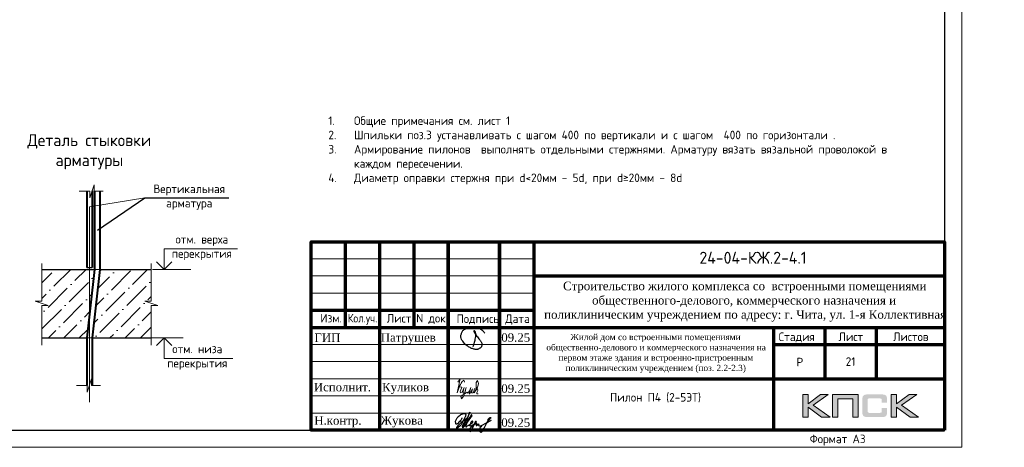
# Model space of a CAD drawing. Header units: millimetres. Extents: x 263826 to 1718326, y -423071 to 70137.
# Tile 337 of 486: x 651712 to 680473, y -198192 to -185715. Entities that reach past the tile are written whole.
import ezdxf
from ezdxf.enums import TextEntityAlignment as Align

# ---------------------------------------------------------------- set-up
doc = ezdxf.new("R2010")
doc.units = ezdxf.units.MM
doc.linetypes.add('CENTER2', pattern=[28.575, 19.05, -3.175, 3.175, -3.175])
for name, color, linetype in [('PDF7_Text', 7, 'Continuous'), ('PDF8_Text', 7, 'Continuous'), ('Рамка печать', 7, 'Continuous'), ('ТОЛСТЫЕ_ОСНОВНЫЕ', 6, 'Continuous')]:
    doc.layers.add(name, color=color, linetype=linetype)
for name, color, linetype, lineweight in [('Выноски', 20, 'Continuous', 20), ('Каркасы ригель', 3, 'Continuous', 0), ('подоснова', 151, 'Continuous', 5), ('размер', 1, 'Continuous', 25), ('РАЗМЕРЫ', 1, 'Continuous', 9), ('Рамка', 7, 'Continuous', 70), ('Текст', 7, 'Continuous', 25), ('ТОНКИЕ', 7, 'Continuous', 9)]:
    doc.layers.add(name, color=color, linetype=linetype, lineweight=lineweight)
doc.styles.add('GOST-2.304_Type-B', font='GOST_Common.ttf')
doc.styles.add('PDF Times New Roman', font='times.ttf')
doc.styles.add('style1', font='GOST_Common.ttf', dxfattribs={"height": 500})
doc.styles.add('style_Tonin', font='simplex.shx', dxfattribs={"width": 0.9})
doc.styles.add('ГОСТ', font='GOST_Common.ttf')
doc.dimstyles.new('20', dxfattribs={"dimtxt": 2.5, "dimasz": 2.5, "dimexe": 1.25, "dimexo": 0.625, "dimtad": 1, "dimdec": 0, "dimlfac": 20, "dimtxsty": 'style_Tonin', "dimblk": 'ARCHTICK', "dimcen": 0, "dimclrt": 256, "dimadec": 0, "dimazin": 0, "dimtfac": 1, "dimtdec": 0, "dimtmove": 0, "dimatfit": 0, "dimfxl": 1, "dimarcsym": 0})

# ---------------------------------------------------------------- blocks, each defined once
blk = doc.blocks.new('11')
at = {"layer": 'Выноски'}
for p, q in [((47944, 66700), (47962, 66737)), ((47962, 66737), (47989, 66781)), ((47989, 66781), (48016, 66806)), ((48016, 66806), (48038, 66823)), ((48038, 66823), (48060, 66786)), ((48060, 66786), (48058, 66769)), ((47885, 66608), (47944, 66700))]:
    blk.add_line(p, q, dxfattribs=at)
blk.add_lwpolyline([(47863, 66761), (47937, 66865), (47843, 66458), (47885, 66564), (47905, 66616), (47954, 66628), (47979, 66606), (47957, 66539), (47937, 66487), (47947, 66458), (47991, 66470), (48051, 66611), (48041, 66569), (48023, 66505), (48023, 66448), (48065, 66448), (48090, 66529), (48110, 66608), (48043, 66369), (47972, 66275), (47954, 66344), (47991, 66389), (48078, 66431), (48142, 66470), (48154, 66441), (48204, 66512), (48246, 66606), (48209, 66455), (48204, 66418), (48295, 66574), (48265, 66463), (48265, 66455), (48312, 66453), (48342, 66529), (48347, 66584), (48337, 66465), (48349, 66453), (48401, 66569), (48443, 66616), (48461, 66678), (48466, 66727), (48436, 66811), (48399, 66754), (48399, 66618), (48389, 66549), (48374, 66507), (48416, 66564), (48441, 66576), (48451, 66524), (48433, 66482), (48419, 66453), (48424, 66428), (48458, 66421)], dxfattribs=at)
blk = doc.blocks.new('яяя')
at = {"lineweight": 30}
for points in [[(345424, 110432), (345425, 110410), (345424, 110397), (345417, 110379), (345406, 110350), (345390, 110319), (345357, 110275), (345310, 110221), (345265, 110176), (345198, 110110), (345161, 110077), (345133, 110066), (345116, 110066), (345102, 110075), (345090, 110091), (345082, 110115), (345074, 110146), (345066, 110182), (345064, 110206), (345067, 110234), (345077, 110278), (345095, 110320), (345114, 110361), (345134, 110395), (345159, 110428), (345195, 110469), (345228, 110506), (345284, 110560), (345331, 110595), (345379, 110625), (345435, 110648), (345486, 110670), (345532, 110686), (345573, 110696), (345605, 110698), (345621, 110695), (345635, 110687), (345648, 110671), (345656, 110649), (345659, 110625), (345659, 110583), (345656, 110553), (345647, 110523), (345635, 110489), (345387, 110033), (345349, 109985), (345311, 109948), (345247, 109889), (345209, 109858), (345192, 109844), (345180, 109837), (345157, 109833), (345150, 109835), (345140, 109842), (345135, 109856), (345138, 109881), (345148, 109892), (345183, 109930), (345267, 110024), (345343, 110105), (345455, 110213), (345617, 110343), (345775, 110456), (345811, 110526), (345838, 110607), (345890, 110740), (345902, 110771), (345698, 110295), (345672, 110226), (345626, 110132), (345572, 110032), (345518, 109953), (345481, 109918), (345497, 110001), (345567, 110147), (345655, 110301), (345760, 110442)], [(345481, 109918), (345476, 109896), (345475, 109874), (345485, 109861), (345506, 109866), (345539, 109891), (345632, 109983), (345968, 110450), (346022, 110527), (346029, 110560), (346027, 110579), (346026, 110590), (346010, 110605), (345993, 110609), (345975, 110601), (345962, 110584), (345954, 110562), (345857, 110421), (345783, 110292), (345741, 110183), (345701, 110079), (345665, 109985), (345660, 109952), (345666, 109929), (345669, 109915), (345682, 109910), (345702, 109914), (345735, 109941), (345846, 110007), (346065, 110160), (346075, 110193), (346070, 110217), (346066, 110236), (346052, 110241), (346030, 110241), (346007, 110228), (345978, 110203), (345960, 110164), (345892, 110010), (345895, 109986), (345904, 109966), (345925, 109964), (345969, 109968), (346045, 110000), (346218, 110114), (346261, 110154), (346280, 110184), (346282, 110210), (346278, 110225), (346263, 110229), (346241, 110222), (346220, 110198), (346162, 110049), (345989, 109904), (345932, 109849), (345906, 109805), (345891, 109739), (345890, 109690), (345899, 109652), (345924, 109647), (345956, 109655), (345980, 109674), (346058, 109838), (346158, 110046), (346261, 110098), (346314, 110120), (346292, 110079), (346269, 110036), (346261, 110008), (346267, 109998), (346293, 109998), (346363, 110039), (346445, 110095), (346421, 110068), (346414, 110040), (346407, 110011), (346416, 109990), (346466, 109972), (346509, 109977), (346574, 109984), (347172, 110293)], [(346586, 109971), (346543, 109917), (346509, 109873), (346489, 109825), (346475, 109767), (346472, 109710), (346478, 109675), (346485, 109641), (346501, 109621), (346517, 109602), (346542, 109589), (346568, 109592), (346605, 109620), (346680, 109731), (346736, 109842), (346865, 110115), (346962, 110290), (346969, 110318), (346979, 110360), (347013, 110403), (347056, 110434), (347091, 110450), (347109, 110450), (347121, 110434), (347115, 110405), (347072, 110355), (347012, 110307), (346924, 110222)]]:
    blk.add_lwpolyline(points, dxfattribs=at)
blk = doc.blocks.new('Патрушев')
at = {"color": 5, "lineweight": 25}
blk.add_lwpolyline([(58.5, -35.1), (59.7, -32), (60.2, -29.8), (60.5, -28.8), (60.8, -27.6), (61.1, -26.3), (61.4, -24.7), (61.6, -23), (61.8, -21.6), (61.8, -20.5), (61.7, -19.5), (61.5, -18.6), (61.3, -17.9), (61, -17.3), (60.6, -16.9), (60.5, -16.7), (60.4, -16.6), (60.3, -16.5), (60, -16.4), (59.7, -16.4), (59.6, -16.4), (59.4, -16.5), (59.3, -16.7), (59.3, -17), (59.4, -17.1), (61.8, -21), (63.1, -22.9), (63.7, -23.6), (64.5, -24.6), (65.5, -25.9), (66.4, -27.1), (66.9, -27.7), (67.4, -28.4), (67.7, -28.9), (68, -29.5), (68.4, -30.4), (68.7, -31), (68.8, -31.7), (68.9, -32.2), (68.9, -32.7), (68.9, -33.3), (68.8, -33.8), (68.6, -34.6), (68.3, -35.2), (67.9, -35.7), (67.6, -36.2), (66.9, -36.8), (66.4, -37.1), (65.9, -37.5), (65.3, -37.9), (64.8, -38.1), (64.1, -38.3), (63.6, -38.4), (62.5, -38.5), (61.6, -38.5), (60.9, -38.4), (60.1, -38.3), (59.3, -38), (58.4, -37.7), (57.7, -37.5), (56.6, -37.3), (55.9, -36.9), (54.9, -36.3), (53.8, -35.7), (53.1, -35.2), (52.2, -34.7), (51.3, -34.1), (50.1, -33.3), (49.1, -32.3), (48, -31.1), (47.1, -29.9), (46.1, -28.7), (45.2, -27.6), (44.7, -26.5), (44.3, -25.1), (44, -24.3), (44, -23.3), (43.9, -22.5), (44, -21.5), (44.2, -20.6), (44.5, -20), (44.7, -19.1), (45, -18.2), (45.5, -17.4), (45.8, -16.9), (46.4, -16.1), (47, -15.5), (47.8, -14.8), (48.6, -14.3), (49.4, -13.8), (50.5, -13.3), (51.6, -12.9), (52.7, -12.5), (54.2, -12.1), (55.4, -11.9), (56.9, -11.8), (58.3, -11.8), (59.6, -11.9), (61, -12.1), (62.7, -12.4), (64.5, -12.9), (66.2, -13.6), (67.6, -14.3), (68.9, -15.1), (70, -16.3), (71.1, -17.5), (71.7, -18.3), (72.3, -19.3)], dxfattribs=at)
blk = doc.blocks.new('штамп кж1.1')
at = {"layer": 'Рамка печать', "lineweight": 20}
h = blk.add_hatch(color=0, dxfattribs=at)
h.paths.add_polyline_path([(419458, -85094), (419234, -85094), (418867, -85370), (418867, -85094), (418712, -85094), (418712, -85757), (418867, -85757), (418867, -85466), (419264, -85757), (419512, -85757), (419019, -85406)])
h.paths.add_polyline_path([(419737, -85219), (420175, -85219), (420175, -85757), (420329, -85757), (420329, -85094), (420165, -85094), (419583, -85094), (419583, -85251), (419583, -85757), (419737, -85757)])
h.paths.add_polyline_path([(421451, -85091), (421295, -85091), (421295, -85754), (421451, -85754), (421451, -85462), (421847, -85754), (422095, -85754), (421602, -85403), (422041, -85091), (421818, -85091), (421451, -85367)])
blk.add_hatch(color=204, dxfattribs=at).paths.add_polyline_path([(421166, -85165), (421164, -85157), (421161, -85151), (421158, -85145), (421154, -85139), (421151, -85134), (421147, -85129), (421143, -85124), (421139, -85120), (421133, -85117), (421128, -85113), (421122, -85109), (421115, -85107), (421108, -85104), (421100, -85101), (421093, -85099), (421075, -85096), (421056, -85093), (421035, -85092), (421012, -85091), (420617, -85091), (420594, -85092), (420573, -85093), (420553, -85096), (420536, -85099), (420528, -85102), (420521, -85104), (420514, -85107), (420508, -85110), (420502, -85113), (420496, -85117), (420491, -85120), (420486, -85124), (420482, -85129), (420478, -85134), (420474, -85139), (420471, -85145), (420468, -85151), (420466, -85158), (420463, -85165), (420461, -85172), (420457, -85188), (420455, -85206), (420453, -85226), (420453, -85248), (420453, -85596), (420453, -85618), (420455, -85638), (420457, -85656), (420461, -85673), (420463, -85680), (420466, -85687), (420468, -85694), (420471, -85700), (420474, -85705), (420478, -85711), (420482, -85716), (420486, -85720), (420491, -85725), (420496, -85728), (420502, -85731), (420508, -85735), (420514, -85738), (420521, -85740), (420528, -85743), (420536, -85745), (420553, -85749), (420573, -85751), (420594, -85753), (420617, -85754), (421012, -85754), (421035, -85753), (421056, -85752), (421075, -85749), (421092, -85746), (421100, -85743), (421108, -85741), (421115, -85738), (421122, -85735), (421128, -85732), (421133, -85728), (421139, -85725), (421143, -85720), (421147, -85716), (421151, -85711), (421154, -85706), (421158, -85700), (421161, -85694), (421164, -85688), (421166, -85680), (421169, -85673), (421172, -85656), (421175, -85639), (421176, -85618), (421177, -85596), (421177, -85487), (421022, -85487), (421022, -85576), (421022, -85582), (421021, -85588), (421020, -85594), (421019, -85599), (421017, -85604), (421015, -85608), (421012, -85612), (421008, -85616), (421005, -85619), (421001, -85622), (420996, -85624), (420991, -85626), (420987, -85627), (420981, -85628), (420974, -85628), (420968, -85629), (420649, -85629), (420644, -85628), (420639, -85628), (420635, -85626), (420631, -85624), (420627, -85621), (420624, -85618), (420620, -85615), (420617, -85611), (420615, -85607), (420613, -85603), (420611, -85598), (420609, -85593), (420607, -85584), (420607, -85574), (420607, -85256), (420607, -85250), (420607, -85245), (420609, -85240), (420610, -85235), (420611, -85231), (420613, -85228), (420616, -85225), (420619, -85221), (420622, -85218), (420626, -85216), (420630, -85214), (420634, -85212), (420639, -85211), (420643, -85210), (420649, -85210), (420654, -85210), (420968, -85210), (420974, -85210), (420981, -85210), (420986, -85212), (420991, -85213), (420996, -85215), (421000, -85217), (421004, -85220), (421008, -85223), (421011, -85227), (421014, -85231), (421017, -85235), (421019, -85240), (421020, -85245), (421021, -85250), (421022, -85257), (421022, -85263), (421022, -85336), (421177, -85336), (421177, -85248), (421176, -85226), (421175, -85206), (421172, -85188), (421168, -85172)])
at = {"layer": 'Рамка', "color": 7}
for p, q in [((405358, -83134), (405358, -80634)), ((407358, -83134), (407358, -80634)), ((410858, -81634), (422858, -81634)), ((404358, -82634), (410858, -82634)), ((404358, -83134), (422858, -83134)), ((419358, -83134), (419358, -84634)), ((420858, -83134), (420858, -84634)), ((417858, -83634), (422858, -83634)), ((417858, -83634), (422858, -83634)), ((410858, -84634), (422858, -84634))]:
    blk.add_line(p, q, dxfattribs=at)
at = {"layer": 'Рамка'}
for p, q in [((406358, -86134), (406358, -80634)), ((408358, -86134), (408358, -80634)), ((408358, -80634), (408358, -86134)), ((409858, -80634), (409858, -86134)), ((409858, -86134), (409858, -80634)), ((410858, -80634), (410858, -86134)), ((417858, -83134), (417858, -86134))]:
    blk.add_line(p, q, dxfattribs=at)
at = {"layer": 'Рамка', "color": 7, "lineweight": 15}
for p, q in [((404358, -81134), (410858, -81134)), ((404358, -81634), (410858, -81634)), ((404358, -82134), (410858, -82134)), ((404358, -83634), (410858, -83634)), ((404358, -84134), (410858, -84134)), ((404358, -84634), (410858, -84634)), ((404358, -85134), (410858, -85134)), ((404358, -85634), (410858, -85634))]:
    blk.add_line(p, q, dxfattribs=at)
at = {"layer": 'Рамка'}
blk.add_lwpolyline([(422858, -86134), (404358, -86134), (404358, -80634), (422858, -80634)], close=True, dxfattribs=at)
at = {"layer": 'Рамка печать', "color": 0, "lineweight": 20}
for points in [[(418712, -85757), (418712, -85094), (418867, -85094), (418867, -85370), (419234, -85094), (419458, -85094), (419019, -85406), (419512, -85757), (419264, -85757), (418867, -85466), (418867, -85757), (418712, -85757)], [(419737, -85757), (419737, -85219), (420175, -85219), (420175, -85757), (420329, -85757), (420329, -85094), (420165, -85094), (419583, -85094), (419583, -85251), (419583, -85757), (419737, -85757)], [(421295, -85754), (421295, -85091), (421451, -85091), (421451, -85367), (421818, -85091), (422041, -85091), (421602, -85403), (422095, -85754), (421847, -85754), (421451, -85462), (421451, -85754), (421295, -85754)]]:
    blk.add_lwpolyline(points, close=True, dxfattribs=at)
at = {"color": 5, "xscale": 24.5, "yscale": 24.5, "zscale": 24.5}
blk.add_blockref('Патрушев', (407651, -82836), dxfattribs=at)
at = {"color": 2, "lineweight": 60, "xscale": 0.5, "yscale": 0.5, "zscale": 0.5}
blk.add_blockref('яяя', (236038, -140993), dxfattribs=at)
at = {"layer": 'Выноски', "color": 0}
blk.add_blockref('11', (360773, -151499), dxfattribs=at)
at = {"layer": 'PDF7_Text', "insert": (410912, -84467), "char_height": 180, "width": 6881.02, "attachment_point": 7, "style": 'PDF Times New Roman'}
blk.add_mtext('\\pi1015.18152;Жилой дом со встроенными помещениями \\P\\pi311.27381;общественно-делового и коммерческого назначения на \\P\\pi667.38051;первом этаже здания и встроенно-пристроенным \\P\\pi874.76335;поликлиническим учреждением (поз. 2.2-2.3)', dxfattribs=at)
at = {"layer": 'PDF7_Text', "char_height": 248, "attachment_point": 7, "style": 'PDF Times New Roman'}
for s, insert in [('Патрушев', (406387, -83634)), ('09.25', (409908, -83561)), ('09.25', (409908, -85050)), ('Жукова', (406381, -86056)), ('09.25', (409908, -86042))]:
    blk.add_mtext(s, dxfattribs=dict(at, insert=insert))
at = {"layer": 'PDF7_Text', "insert": (406426, -85084), "char_height": 247.95, "attachment_point": 7, "style": 'PDF Times New Roman'}
blk.add_mtext_dynamic_manual_height_columns('{\\C256;Куликов}', width=2000, gutter_width=1250, heights=[0], dxfattribs=at)
at = {"layer": 'PDF8_Text', "char_height": 248, "attachment_point": 7, "style": 'PDF Times New Roman'}
for s, insert in [('ГИП', (404451, -83561)), ('Исполнит.', (404432, -85007)), ('Н.контр.', (404445, -86056))]:
    blk.add_mtext(s, dxfattribs=dict(at, insert=insert))
at = {"layer": 'Текст', "color": 7, "style": 'ГОСТ'}
blk.add_text('24-04-КЖ.2-4.1', height=350, dxfattribs=at).set_placement((417259, -81103), align=Align.MIDDLE_CENTER)
for s, p in [('Изм.', (404622, -82993)), ('Лист', (406561, -82996)), ('N док.', (407423, -82993)), ('Подпись', (408601, -83008)), ('Дата', (410023, -83008)), ('Стадия', (418009, -83534)), ('Лист', (419758, -83534)), ('Листов', (421350, -83534)), ('Р', (418530, -84272))]:
    blk.add_text(s, height=250, dxfattribs=at).set_placement(p)
at = {"layer": 'Текст', "color": 7, "style": 'ГОСТ', "width": 0.9}
blk.add_text('Кол.уч.', height=250, dxfattribs=at).set_placement((405423, -82992))
at = {"layer": 'Текст', "color": 7, "insert": (411117, -81801), "char_height": 250, "attachment_point": 1, "style": 'ГОСТ'}
blk.add_mtext_dynamic_manual_height_columns('\\pi594.35517;{\\fTimes New Roman|b0|i0|c204|p18;\\C256;Строительство жилого комплекса со  встроенными помещениями \\P\\pi1441.86779;общественного-делового, коммерческого назначения и \\P\\pi41.3631;поликлиническим учреждением по адресу: г. Чита, ул. 1-я Коллективная}', width=11543.07, gutter_width=12.5, heights=[0], dxfattribs=at)
blk = doc.blocks.new('*U46')
at = {"layer": 'ТОЛСТЫЕ_ОСНОВНЫЕ', "color": 6}
blk.add_lwpolyline([(20, 5), (415, 5), (415, 292), (20, 292)], close=True, dxfattribs=at)
at = {"layer": 'ТОНКИЕ'}
blk.add_lwpolyline([(0, 0), (420, 0), (420, 297), (0, 297)], close=True, dxfattribs=at)
at = {"layer": 'Текст', "style": 'style1'}
blk.add_text('Формат А3', height=2.5, dxfattribs=at).set_placement((375.57, 1.2))
blk = doc.blocks.new('*T451')
at = {"layer": 'Каркасы ригель', "color": 0, "linetype": 'ByBlock', "lineweight": -2, "transparency": 16777216}
for p, q in [((0, 0), (1500, 0)), ((0, -1000), (1500, -1000))]:
    blk.add_line(p, q, dxfattribs=at)
at = {"layer": 'Каркасы ригель', "color": 0, "linetype": 'ByBlock', "lineweight": 50, "transparency": 16777216}
for p, q in [((0, 0), (0, -1000)), ((1500, 0), (1500, -1000))]:
    blk.add_line(p, q, dxfattribs=at)
at = {"layer": 'Каркасы ригель', "color": 0, "linetype": 'Continuous', "lineweight": 0, "transparency": 16777216, "insert": (750, -500), "char_height": 250, "width": 1000, "attachment_point": 5, "style": 'ГОСТ'}
blk.add_mtext('21', dxfattribs=at)
blk = doc.blocks.new('_ArchTick')
at = {"color": 0, "linetype": 'ByBlock', "const_width": 0.15}
blk.add_lwpolyline([(-0.5, -0.5), (0.5, 0.5)], dxfattribs=at)

msp = doc.modelspace()

# ---------------------------------------------------------------- hatches: boundary and pattern name
at = {"lineweight": 5}
h = msp.add_hatch(dxfattribs=at)
h.set_pattern_fill('ANSI36', color=256, scale=100, style=0)
h.set_pattern_definition([(45, (464852.54, -257872.04), (168.3798, 617.3926), [793.75, -158.75, 0, -158.75])])
h.paths.add_polyline_path([(653895.91087, -193000.17423), (653751.70357, -193000.17423), (653751.70357, -194276.10479)])
h.paths.add_polyline_path([(655554.05996, -193000.17423), (654055.91087, -193000.17423), (653829.86832, -195000.17423), (655554.05996, -195000.17423), (655554.05996, -194055.60638), (655745.3451, -194055.60638), (655362.77481, -193928.08295), (655554.05996, -193928.08295)])
h.paths.add_polyline_path([(653751.70357, -193000.17423), (652357.17921, -193000.17423), (652357.17921, -193928.08295), (652165.89406, -193928.08295), (652548.46435, -194055.60638), (652357.17921, -194055.60638), (652357.17921, -195000.17423), (653669.86832, -195000.17423), (653751.70357, -194276.10479)])

# ---------------------------------------------------------------- linework, layer by layer
at = {"color": 0, "lineweight": 40}
for p, q in [((653669.86832, -190718.72928, -3100), (653669.86832, -192950.17423, -3100)), ((653829.86832, -190708.87195, -3100), (653829.86832, -192950.17423, -3100))]:
    msp.add_line(p, q, dxfattribs=at)
at = {"lineweight": 20}
for p, q in [((653751.70357, -191175.80826, -3100), (655372.29142, -190912.61159, -3100)), ((655465.69605, -195000.17423, -3100), (656491.40071, -195000.17423, -3100))]:
    msp.add_line(p, q, dxfattribs=at)
at = {"color": 0, "linetype": 'CENTER2', "lineweight": 18}
msp.add_line((653751.70357, -191175.80826, -3100), (653751.70357, -196877.70315, -3100), dxfattribs=at)
at = {"color": 0, "lineweight": 30}
for p, q in [((653669.86832, -192950.17423, -3100), (653829.86832, -192950.17423, -3100)), ((652357.17921, -193000.17423, -3100), (653895.91087, -193000.17423, -3100)), ((654055.91087, -193000.17423, -3100), (655554.05996, -193000.17423, -3100)), ((652354.31509, -195000.17423, -3100), (653669.86832, -195000.17423, -3100)), ((653829.86832, -195000.17423, -3100), (655551.19584, -195000.17423, -3100))]:
    msp.add_line(p, q, dxfattribs=at)
at = {"lineweight": 15}
for p, q in [((653895.91087, -193000.17423, -3100), (654055.91087, -193000.17423, -3100)), ((653669.86832, -195000.17423, -3100), (653829.86832, -195000.17423, -3100))]:
    msp.add_line(p, q, dxfattribs=at)
at = {"lineweight": 20, "ltscale": 50}
msp.add_line((655586.84879, -193000.17423, -3100), (656713.79173, -193000.17423, -3100), dxfattribs=at)
at = {"linetype": 'ByBlock', "lineweight": 18, "elevation": -3100}
for points in [[(653451.07049, -190720.67022), (653762.17384, -190720.67022), (653762.17384, -190911.95537), (653889.69727, -190529.38508), (653889.69727, -190720.67022), (654154.00333, -190720.67022)], [(652357.17921, -192826.98194), (652357.17921, -193928.08295), (652165.89406, -193928.08295), (652548.46435, -194055.60638), (652357.17921, -194055.60638), (652357.17921, -195212.48194)], [(655554.05996, -192826.98194), (655554.05996, -193928.08295), (655362.77481, -193928.08295), (655745.3451, -194055.60638), (655554.05996, -194055.60638), (655554.05996, -195212.48194)], [(653373.03671, -196388.32854), (653684.14006, -196388.32854), (653684.14006, -196579.61368), (653811.66349, -196197.04339), (653811.66349, -196388.32854), (654075.96954, -196388.32854)]]:
    msp.add_lwpolyline(points, dxfattribs=at)
at = {"color": 0, "lineweight": 40, "elevation": -3100}
for points in [[(653895.91087, -190720.67022), (653895.91087, -193000.17423), (653669.86832, -195000.17423), (653669.86832, -196388.32854)], [(654055.91087, -190720.67022), (654055.91087, -193000.17423), (653829.86832, -195000.17423), (653829.86832, -196388.32854)]]:
    msp.add_lwpolyline(points, dxfattribs=at)
at = {"lineweight": 30, "elevation": -3100}
for points in [[(656156.91611, -192779.52031), (655933.89949, -193000.17423), (655710.88288, -192779.52031)], [(656156.91611, -195220.82815), (655933.89949, -195000.17423), (655710.88288, -195220.82815)]]:
    msp.add_lwpolyline(points, dxfattribs=at)
at = {"layer": 'подоснова', "elevation": -3100}
for points in [[(655933.89949, -193000.17423), (655933.89949, -192400.17423), (658075.49672, -192400.17423)], [(655933.89949, -195000.17423), (655933.89949, -195600.17423), (657942.67958, -195600.17423)]]:
    msp.add_lwpolyline(points, dxfattribs=at)

# ---------------------------------------------------------------- block references
at = {"xscale": 100, "yscale": 100, "zscale": 100}
msp.add_blockref('*U46', (637230.77, -198191.77617, 3100), dxfattribs=at)
msp.add_blockref('*T451', (675230.77, -195191.77617, 3100))
at = {"layer": 'размер'}
for p in [(70023.82038, -111557.55482, 3100), (120612.64314, -111557.55482, 3100), (165719.48801, -111557.55482, 3100), (210826.33288, -111557.55482, 3100), (255872.44555, -111557.55482, 3100)]:
    msp.add_blockref('штамп кж1.1', p, dxfattribs=at)

# ---------------------------------------------------------------- texts
at = {"ltscale": 100, "char_height": 250, "width": 17398.1240905, "attachment_point": 1, "style": 'GOST-2.304_Type-B'}
for insert in [(525468.55833, -188536.45633, 3100), (570575.4032, -188536.45633, 3100), (615682.24807, -188536.45633, 3100), (660728.36074, -188536.45633, 3100)]:
    msp.add_mtext('\\pi-750,l750,t750,5000;1.^IОбщие примечания см. лист 1\\P2.^IШпильки поз.3 устанавливать с шагом 400 по вертикали и с шагом  400 по горизонтали .\\P3.^IАрмирование пилонов  выполнять отдельными стержнями. Арматуру вязать вязальной проволокой в каждом пересечении.\\P{\\C7;4.^IДиаметр оправки стержня при d<20мм - 5d, при d≥20мм - 8d}', dxfattribs=dict(at, insert=insert))
at = {"layer": 'РАЗМЕРЫ', "attachment_point": 5, "style": 'GOST-2.304_Type-B'}
for s, insert, char_height in [('Деталь стыковки\\Pарматуры ', (653746.59026, -189568.57887), 350), ('Вертикальная\\Pарматура', (656665.51217, -190893.51069), 250), ('отм. верха \\Pперекрытия', (657033.25196, -192363.95843), 250), ('отм. низа \\Pперекрытия', (656900.43482, -195563.95843), 250)]:
    msp.add_mtext_dynamic_manual_height_columns(s, width=3941.2127758, gutter_width=625, heights=[0], dxfattribs=dict(at, insert=insert, char_height=char_height))
at = {"layer": 'Текст', "color": 7, "char_height": 250, "attachment_point": 1, "style": 'ГОСТ'}
for s, insert in [('\\pi3500;{\\C0;\\P\\pi1371.59091;План пилонов} 2-5-го этажа{\\H1.83333x; }', (480882.14484, -196191.77617, 3100)), ('\\pi3500;{\\C256;\\P\\pi2264.39394;Пилон П1 (2-5ЭТ)}', (531470.96759, -196191.77617, 3100)), ('\\pi3500;{\\C256;\\P\\pi2239.39394;Пилон П2 (2-5ЭТ)}', (576577.81247, -196191.77617, 3100)), ('\\pi3500;{\\C256;\\P\\pi2282.19697;Пилон П3(2-5ЭТ)}', (621684.65734, -196191.77617, 3100)), ('\\pi3500;{\\C256;\\P\\pi2226.89394;Пилон П4 (2-5ЭТ)}', (666730.77, -196191.77617, 3100))]:
    msp.add_mtext_dynamic_manual_height_columns(s, width=7000, gutter_width=12.5, heights=[1500], dxfattribs=dict(at, insert=insert))

# ---------------------------------------------------------------- leaders
at = {"layer": 'подоснова', "has_arrowhead": 0}
msp.add_leader([(653986.74906, -191860.42223, -3100), (655372.29142, -190912.61159, -3100), (657823.72217, -190912.61159, -3100)], dimstyle='20', override={"dimasz": 1.5, "dimldrblk": 'Dot'}, dxfattribs=at)

doc.saveas('drawing.dxf')
